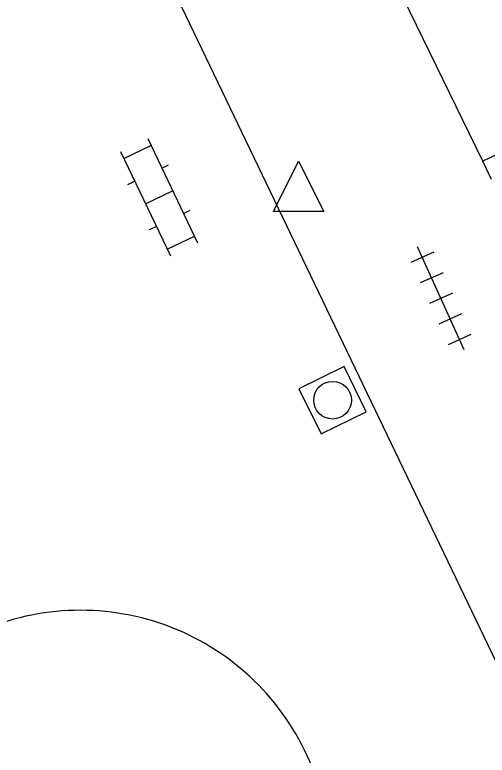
# Model space of a CAD drawing. Extents: x 132998 to 136004, y 396998 to 398512.
# Drawn here: x 134868.98 to 134878.37, y 397017.56 to 397032.3 of the extents above; entities that cross this region are included whole.
import ezdxf

# ---------------------------------------------------------------- set-up
doc = ezdxf.new("R2010")
doc.units = 0
for name, color, linetype in [('gg-knt-verharding', 7, 'Continuous'), ('gt-grn-groengrens', 7, 'Continuous'), ('gt-symb-klinker verharding', 7, 'Continuous'), ('gt-symb-rioolschacht', 7, 'Continuous'), ('gt-symb-tegel verharding', 7, 'Continuous'), ('gt-symb-waterafsluiter', 7, 'Continuous')]:
    doc.layers.add(name, color=color, linetype=linetype)

# ---------------------------------------------------------------- blocks, each defined once
blk = doc.blocks.new('gt0-TEG1')
at = {"layer": 'gt-symb-tegel verharding'}
for p, q in [((-0.9, -0.25), (-0.9, 0.25)), ((-0.45, -0.25), (-0.45, 0.25)), ((0, -0.25), (0, 0.25)), ((0.45, -0.25), (0.45, 0.25)), ((0.9, -0.25), (0.9, 0.25)), ((-1.125, 0), (1.125, 0))]:
    blk.add_line(p, q, dxfattribs=at)
blk = doc.blocks.new('gt0-RS')
at = {"layer": 'gt-symb-rioolschacht'}
blk.add_lwpolyline([(-0.5, -0.5), (0.5, -0.5), (0.5, 0.5), (-0.5, 0.5)], close=True, dxfattribs=at)
blk.add_circle((0, 0), 0.375, dxfattribs=at)
blk = doc.blocks.new('gt0-KL1')
at = {"layer": 'gt-symb-klinker verharding'}
for p, q in [((-0.5, 0.3), (-0.5, 0.45)), ((0.5, 0.3), (0.5, 0.45)), ((-1.15, 0.3), (1.15, 0.3)), ((-1, -0.3), (-1, 0.3)), ((0, -0.3), (0, 0.3)), ((1, -0.3), (1, 0.3)), ((-1.15, -0.3), (1.15, -0.3)), ((-0.5, -0.45), (-0.5, -0.3)), ((0.5, -0.45), (0.5, -0.3))]:
    blk.add_line(p, q, dxfattribs=at)
blk = doc.blocks.new('gt0-WAFSL')
at = {"layer": 'gt-symb-waterafsluiter'}
for p, q in [((-0.5, -0.333), (0, 0.667)), ((0, 0.667), (0.5, -0.333)), ((0.5, -0.333), (-0.5, -0.333))]:
    blk.add_line(p, q, dxfattribs=at)

msp = doc.modelspace()

# ---------------------------------------------------------------- linework, layer by layer
at = {"layer": 'gg-knt-verharding'}
for p, q in [((134878.285, 397029.387), (134876.39, 397033.294)), ((134878.46, 397029.027), (134878.285, 397029.387)), ((134874.971, 397017.18), (134874.74, 397017.66))]:
    msp.add_line(p, q, dxfattribs=at)
msp.add_lwpolyline([(134878.719, 397019.075), (134870.29, 397036.65), (134870.73, 397038.06), (134870.79, 397038.49), (134869.121, 397041.97)], dxfattribs=at)
msp.add_arc((134870.284, 397015.491), 4.956, 25.9549, 116.9189, dxfattribs=at)
at = {"layer": 'gt-grn-groengrens'}
msp.add_lwpolyline([(134877.239, 397039.395), (134881.36, 397030.859), (134878.285, 397029.387)], dxfattribs=at)

# ---------------------------------------------------------------- block references
at = {"layer": 'gt-symb-klinker verharding', "rotation": -64.4085758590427}
msp.add_blockref('gt0-KL1', (134871.847, 397028.671), dxfattribs=at)
at = {"layer": 'gt-symb-rioolschacht', "rotation": 116.1038249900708}
msp.add_blockref('gt0-RS', (134875.297, 397024.63), dxfattribs=at)
at = {"layer": 'gt-symb-tegel verharding', "rotation": 114.25908445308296}
msp.add_blockref('gt0-TEG1', (134877.452, 397026.656), dxfattribs=at)
at = {"layer": 'gt-symb-waterafsluiter'}
msp.add_blockref('gt0-WAFSL', (134874.623, 397028.723), dxfattribs=at)

doc.saveas('drawing.dxf')
